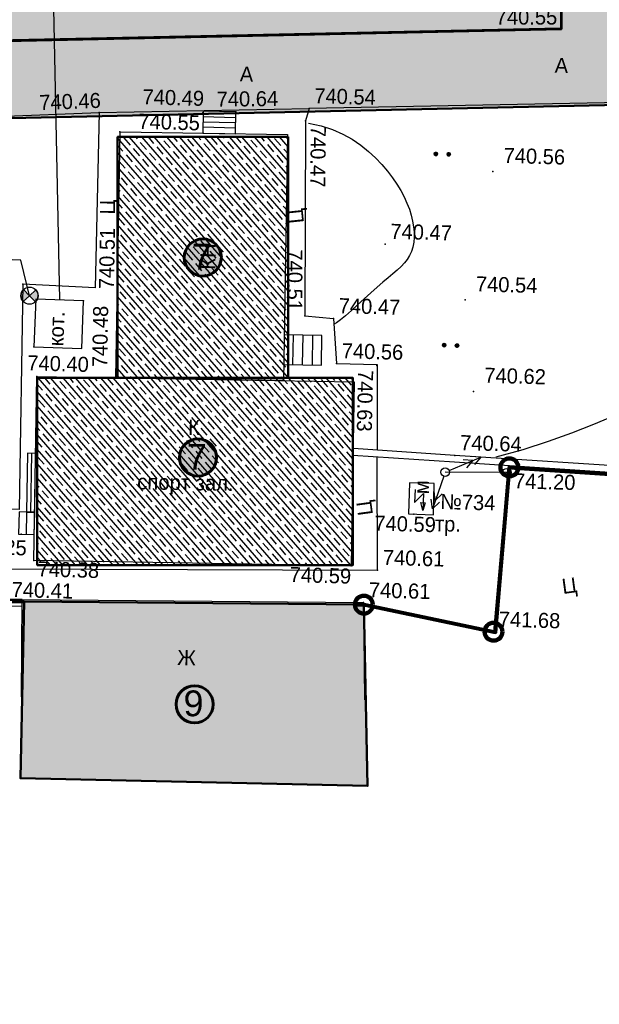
# Model space of a CAD drawing. Header units: millimetres. Extents: x -257011 to 237647566, y 2784933 to 6706507.
# Tile 355 of 451: x 9927874 to 9961610, y 5834884 to 5892145. Entities that reach past the tile are written whole.
import ezdxf

# ---------------------------------------------------------------- set-up
doc = ezdxf.new("R2010")
doc.units = ezdxf.units.MM
doc.header["$LTSCALE"] = 1000
doc.header["$PDMODE"] = 32
doc.header["$PDSIZE"] = 0.3
for name, pattern in [('Д_ТРОТ_ТРУБА', [3, 1.5, -1.5]), ('ДОРОГИ_СТРОЯЩ', [9, 8, -1]), ('Контура низ откосов  Штриховая 0.1-0.5 - - - - - - -', [0.6, 0.1, -0.5])]:
    doc.linetypes.add(name, pattern=pattern)
for name, color, linetype in [('(002) Рамка', 7, 'Continuous'), ('(003) Пункты', 7, 'Continuous'), ('(004) Точки рельефа', 7, 'Continuous'), ('(007) Здания', 7, 'Continuous'), ('(013) Газ', 40, 'ИК_Газопровод -------г--------'), ('(016) Кабель', 1, 'Continuous'), ('(022) Возд. Линии', 7, 'Continuous'), ('(025) Дорога', 7, 'Continuous'), ('(031) Горизонтали', 42, 'Continuous'), ('(035) Откосы', 7, 'Continuous'), ('(036) Растительность', 7, 'Continuous'), ('(040) Ограда', 7, 'Continuous')]:
    doc.layers.add(name, color=color, linetype=linetype)
doc.layers.add('.', color=7, linetype='Continuous', lineweight=15)
doc.layers.add('Ф А С А Д', color=250, linetype='Continuous', lineweight=15)
doc.styles.add('BM-431', font='txt')
doc.styles.add('D-431', font='txt', dxfattribs={"width": 2})
doc.styles.add('P-131', font='txt')
doc.styles.add('Roman', font='romans')
doc.styles.add('S', font='txtwr', dxfattribs={"oblique": 15})
doc.styles.get("Standard").update_dxf_attribs({"font": 'ARIALN.TTF'})
doc.linetypes.add('FENCELINE2', pattern='A,6.35,-2.54,[132,ltypeshp.shx,S=2.54,R=0,X=-2.54,Y=0],-2.54,25.4', length=36.83)
doc.linetypes.add('KANALIS_K', pattern='A,1,["<",Standard,S=1.8,R=0,X=-0.9,Y=-0.9],3,-1,["К",Standard,S=1.8,R=0,X=-0.9,Y=-0.9],-1,10', length=16)
doc.linetypes.add('ИК_Воздушка ------- --------', pattern='A,9,-0.6,["Z",Standard,S=1.2,R=70,X=0.6,Y=-0.65],-1', length=10.6)
doc.linetypes.add('ИК_Газопровод -------г--------', pattern='A,9,-0.6,["Г",Standard,S=1.2,R=0,X=0,Y=-0.6],-1.2', length=10.8)
doc.linetypes.add('ОГРАДА_БЕТ', pattern='A,4,["|",Standard,S=0.8,R=0,X=0,Y=-0.8],4', length=8)
doc.linetypes.add('ПОДПОРНАЯ СТЕНКА', pattern='A,2,["V",Standard,S=1.2,R=0,X=0,Y=-1.2],0.2,["V",Standard,S=0.8,R=0,X=0,Y=-0.8],0.25,["V",Standard,S=0.3,R=0,X=0,Y=-0.3],0.25', length=2.7)
pattern_1 = [(311, (-369784.8, 240946.7), (415.09027, 360.832466), []), (311, (-369811.85, 240559.9), (415.09027, 360.832466), [550, -275])]

# ---------------------------------------------------------------- blocks, each defined once
blk = doc.blocks.new('tr')
at = {"layer": '(016) Кабель', "color": 0}
for p, q in [((-0.49, 0.96), (-0.51, -0.54)), ((-0.51, -0.54), (0.51, 0.54)), ((0.51, 0.54), (0.48, -1.46)), ((0.48, -1.46), (0.24, -0.55)), ((0.24, -0.55), (0.74, -0.56)), ((0.74, -0.56), (0.48, -1.46))]:
    blk.add_line(p, q, dxfattribs=at)
blk = doc.blocks.new('STOLB')
at = {"layer": '(022) Возд. Линии'}
blk.add_circle((0, 0), 0.25, dxfattribs=at)
blk = doc.blocks.new('strela1')
at = {"layer": '(022) Возд. Линии'}
for p, q in [((-2, 0), (-1.5, 0.25)), ((0, 0), (-2, 0)), ((-2, 0), (-1.5, -0.25)), ((-1.5, 0), (-1, 0.25)), ((-1.5, 0), (-1, -0.25))]:
    blk.add_line(p, q, dxfattribs=at)
blk = doc.blocks.new('strela2')
at = {"layer": '(022) Возд. Линии'}
for p, q in [((0, 0), (2, 0)), ((1.5, 0), (1, 0.25)), ((1.5, 0), (1, -0.25)), ((2, 0), (1.5, 0.25)), ((2, 0), (1.5, -0.25))]:
    blk.add_line(p, q, dxfattribs=at)
blk = doc.blocks.new('*U1762')
at = {"layer": '(022) Возд. Линии'}
for name, p, rotation in [('strela2', (0.228, 0.102), 24.07915004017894), ('strela1', (-0.075, -0.241), 72.66695852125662)]:
    blk.add_blockref(name, p, dxfattribs=dict(at, rotation=rotation))
blk = doc.blocks.new('I00110')
h = blk.add_hatch(color=7)
edge = h.paths.add_edge_path()
edge.add_line((0, 0), (-0.71, 0.71))
edge.add_arc((0, 0), 1, 135, 225)
edge.add_line((-0.71, -0.71), (0, 0))
edge = h.paths.add_edge_path()
edge.add_line((0, 0), (0.71, -0.71))
edge.add_arc((0, 0), 1, 315, 405)
edge.add_line((0.71, 0.71), (0, 0))
at = {"color": 7}
for points in [[(0, 0), (-0.71, 0.71, 0.414214), (-0.71, -0.71)], [(0, 0), (0.71, -0.71, 0.414214), (0.71, 0.71)]]:
    blk.add_lwpolyline(points, format="xyb", close=True, dxfattribs=at)
blk.add_lwpolyline([(0.02, 0), (0.02, 0)], dxfattribs=at)
blk.add_circle((0, 0), 1)
at = {"color": 4, "linetype": 'Continuous', "style": 'S', "oblique": 15}
blk.add_attdef('G', (1.38, 0.22), '', height=2, dxfattribs=at)
at = {"color": 4, "style": 'S', "oblique": 15}
blk.add_attdef('Z', (1.48, -2.3), '', height=2, dxfattribs=at)
blk = doc.blocks.new('*X70')
at = {"color": 0}
for p, q in [((1.8, 2.04), (2.2, 2.04)), ((1.8, 2.03), (2.2, 2.03)), ((1.8, 2.02), (2.2, 2.02)), ((1.8, 2.01), (2.2, 2.01)), ((1.8, 2), (2.2, 2)), ((1.8, 1.99), (2.2, 1.99)), ((1.8, 1.98), (2.2, 1.98)), ((1.8, 1.97), (2.2, 1.97)), ((1.8, 1.96), (2.2, 1.96)), ((1.81, 2.07), (2.19, 2.07)), ((1.81, 2.06), (2.19, 2.06)), ((1.81, 2.05), (2.19, 2.05)), ((1.81, 1.95), (2.19, 1.95)), ((1.81, 1.94), (2.19, 1.94)), ((1.81, 1.93), (2.19, 1.93)), ((1.82, 2.09), (2.18, 2.09)), ((1.82, 2.08), (2.18, 2.08)), ((1.82, 1.92), (2.18, 1.92)), ((1.82, 1.91), (2.18, 1.91)), ((1.83, 2.11), (2.17, 2.11)), ((1.83, 2.1), (2.17, 2.1)), ((1.83, 1.9), (2.17, 1.9)), ((1.83, 1.89), (2.17, 1.89)), ((1.84, 2.12), (2.16, 2.12)), ((1.84, 1.88), (2.16, 1.88)), ((1.85, 2.13), (2.15, 2.13)), ((1.85, 1.87), (2.15, 1.87)), ((1.86, 2.14), (2.14, 2.14)), ((1.86, 1.86), (2.14, 1.86)), ((1.87, 2.15), (2.13, 2.15)), ((1.87, 1.85), (2.13, 1.85)), ((1.88, 2.16), (2.12, 2.16)), ((1.88, 1.84), (2.12, 1.84)), ((1.9, 2.17), (2.11, 2.17)), ((1.9, 1.83), (2.11, 1.83)), ((1.91, 2.18), (2.09, 2.18)), ((1.91, 1.82), (2.09, 1.82)), ((1.94, 2.19), (2.06, 2.19)), ((1.94, 1.81), (2.06, 1.81))]:
    blk.add_line(p, q, dxfattribs=at)
blk = doc.blocks.new('I04100')
blk.add_circle((0, 0), 0.2)
blk.add_blockref('*X70', (-2, -2))
blk = doc.blocks.new('kjvklglhl')
at = {"layer": '(004) Точки рельефа'}
blk.add_lwpolyline([(343.958, 447.537), (343.404, 449.591), (339.791, 449.631)], dxfattribs=at)
for p in [(374.417, 463.962), (359.915, 458.878), (347.714, 458.292), (353.749, 458.453), (355.654, 458.564), (359.729, 458.16), (348.951, 457.217), (370.712, 455.511), (364.563, 451.12), (343.552, 448.203), (369.312, 447.999), (343.958, 447.537), (347.11, 447.324), (360.008, 446.807), (361.679, 446.715), (344.297, 444.574), (361.928, 444.097), (364.287, 444.056), (344.521, 442.851), (349.121, 442.916), (369.953, 442.703), (368.969, 438.952), (372.018, 438.03), (366.684, 435.457), (343.857, 433.658), (363.113, 432.368), (344.645, 432.152), (364.657, 432.152), (363.898, 430.241), (371.503, 428.751)]:
    blk.add_point(p, dxfattribs=at)
at = {"layer": '(007) Здания'}
for points in [[(348.956, 457.212), (358.705, 457.324), (358.87, 443.017), (349.121, 442.904)], [(347.11, 447.324), (344.323, 447.35), (344.297, 444.569), (347.084, 444.543)], [(344.521, 442.851), (362.992, 443.064), (363.116, 432.368), (344.645, 432.155)]]:
    blk.add_lwpolyline(points, close=True, dxfattribs=at)
for points in [[(380.363, 438.524), (368.969, 438.952), (363.048, 439.174)], [(344.146, 424.2), (344.037, 429.856), (363.898, 430.241), (364.117, 424.587)], [(344.037, 429.856), (338.903, 429.757)]]:
    blk.add_lwpolyline(points, dxfattribs=at)
at = {"layer": '(013) Газ', "linetype": 'ИК_Воздушка ------- --------', "ltscale": 0.5, "flags": 128}
blk.add_lwpolyline([(292.909, 529.889), (292.062, 534.008), (300.797, 535.523), (378.045, 536.01), (380.152, 536.01), (380.512, 520.117), (378.614, 520.082), (373.886, 519.972), (374, 516.282), (339.283, 515.209), (339.606, 502.365), (340.619, 488.79), (341.059, 475.484), (341.059, 475.484), (344.329, 475.58), (345.717, 447.337), (345.717, 447.337)], dxfattribs=at)
at = {"layer": '(016) Кабель', "color": 0}
blk.add_lwpolyline([(366.363, 435.467), (367.812, 435.467), (367.812, 435.467), (367.812, 437.282), (366.363, 437.282), (366.363, 435.467)], close=True, dxfattribs=at)
at = {"layer": '(022) Возд. Линии'}
blk.add_lwpolyline([(372.018, 438.03), (368.423, 437.961)], dxfattribs=at)
at = {"layer": '(025) Дорога', "linetype": 'Д_ТРОТ_ТРУБА', "flags": 128}
blk.add_lwpolyline([(269.368, 515.247), (270.684, 506.001), (279.473, 507.345), (281.553, 506.423), (308.542, 510.883), (312.531, 513.649), (318.524, 513.838), (330.524, 514.19), (333.406, 460.634), (331.811, 454.811, 1.56758), (332.906, 443.73, 0.509364), (333.962, 453.359), (336.672, 456.912), (338.021, 457.657), (347.714, 458.292), (347.773, 448.108), (343.552, 448.203), (343.703, 435.09)], format="xyb", dxfattribs=at)
for points in [[(374.417, 463.962), (336.083, 462.055), (335.462, 474.337), (374.094, 475.423), (374.417, 463.962)], [(400.149, 460.773), (359.915, 458.878), (359.729, 458.16), (360.008, 446.807), (361.679, 446.715), (361.928, 444.097), (364.287, 444.097), (364.441, 439.128)], [(343.699, 435.09), (342.281, 435.074), (342.476, 431.613), (364.657, 432.152), (364.453, 438.721)]]:
    blk.add_lwpolyline(points, dxfattribs=at)
at = {"layer": '(025) Дорога', "linetype": 'Контура низ откосов  Штриховая 0.1-0.5 - - - - - - -'}
blk.add_lwpolyline([(347.714, 458.292), (359.915, 458.878)], dxfattribs=at)
at = {"layer": '(025) Дорога', "linetype": 'Д_ТРОТ_ТРУБА', "ltscale": 10000, "flags": 128}
for points in [[(355.654, 458.564), (353.753, 458.542), (353.768, 457.267), (355.668, 457.289)], [(361.054, 443.982), (361.034, 445.701), (358.84, 445.676), (358.86, 443.957)], [(344.103, 438.373), (344.142, 434.951), (344.612, 434.956), (344.573, 438.378)], [(343.7, 434.946), (343.715, 433.647), (344.627, 433.657), (344.612, 434.956)]]:
    blk.add_lwpolyline(points, close=True, dxfattribs=at)
for points in [[(353.756, 458.242), (355.657, 458.242)], [(355.661, 457.927), (353.76, 457.905)], [(355.665, 457.609), (353.764, 457.609)], [(359.392, 443.963), (359.372, 445.682)], [(359.957, 443.969), (359.937, 445.688)], [(360.532, 443.976), (360.512, 445.695)], [(344.338, 438.375), (344.377, 434.953)], [(344.171, 433.652), (344.156, 434.951)]]:
    blk.add_lwpolyline(points, dxfattribs=at)
at = {"layer": '(031) Горизонтали', "flags": 128}
for points in [[(359.91, 458.021), (360.643, 457.887), (361.313, 457.692), (361.924, 457.445), (362.481, 457.155), (362.987, 456.831), (363.445, 456.481), (363.86, 456.114), (364.235, 455.739), (364.574, 455.363), (364.878, 454.99), (365.148, 454.618), (365.386, 454.251), (365.592, 453.888), (365.768, 453.53), (365.915, 453.179), (366.034, 452.836), (366.126, 452.5), (366.191, 452.174), (366.229, 451.859), (366.239, 451.557), (366.222, 451.267), (366.176, 450.992), (366.103, 450.734), (366.002, 450.492), (365.873, 450.267), (365.715, 450.054), (365.528, 449.844), (365.313, 449.631), (365.069, 449.406), (364.796, 449.164), (364.494, 448.896), (364.164, 448.595), (363.806, 448.258), (363.434, 447.9), (363.063, 447.54), (362.706, 447.197), (362.379, 446.89), (362.096, 446.638), (361.872, 446.459), (361.722, 446.374)], [(371.362, 438.931), (372.932, 439.407), (374.384, 439.921), (375.734, 440.457), (376.995, 440.997), (378.183, 441.526)]]:
    blk.add_lwpolyline(points, dxfattribs=at)
at = {"layer": '(035) Откосы', "linetype": 'ПОДПОРНАЯ СТЕНКА', "ltscale": 0.5, "flags": 128}
blk.add_lwpolyline([(372.091, 438.434), (371.503, 428.751), (371.503, 428.751)], dxfattribs=at)
at = {"layer": '(040) Ограда', "linetype": 'ОГРАДА_БЕТ', "ltscale": 0.5, "flags": 128}
for points in [[(380.348, 438.124), (368.954, 438.552), (363.033, 438.774)], [(344.044, 429.456), (338.911, 429.357)]]:
    blk.add_lwpolyline(points, dxfattribs=at)
at = {"layer": '(003) Пункты', "xscale": 0.5, "yscale": 0.5, "zscale": 0.5}
blk.add_blockref('I00110', (343.958, 447.537), dxfattribs=at)
at = {"layer": '(016) Кабель', "color": 0, "linetype": 'ByBlock', "xscale": 0.5, "yscale": 0.5, "zscale": 0.5}
blk.add_blockref('tr', (366.95, 436.421), dxfattribs=at)
at = {"layer": '(022) Возд. Линии'}
for name, p in [('*U1762', (368.423, 437.961)), ('STOLB', (368.423, 437.961)), ('STOLB', (372.018, 438.03))]:
    blk.add_blockref(name, p, dxfattribs=at)
at = {"layer": '(036) Растительность', "linetype": 'Continuous', "xscale": 0.5, "yscale": 0.5, "zscale": 0.5}
for p in [(367.366, 456.447), (368.116, 456.447), (368.161, 445.346), (368.911, 445.346)]:
    blk.add_blockref('I04100', p, dxfattribs=at)
at = {"layer": '(004) Точки рельефа', "style": 'D-431'}
for s, rotation, p in [('740.55', 1.6107, (370.64, 464.061)), ('740.64', 2.2043, (354.54, 458.83)), ('740.46', 3.7485, (344.242, 458.343)), ('740.47', 270.9944, (360.049, 457.878)), ('740.51', 90.4859, (348.855, 448.04)), ('740.51', 271.4093, (358.888, 450.65)), ('740.48', 90.6608, (348.595, 443.495)), ('740.63', 270.2595, (363.203, 443.76))]:
    blk.add_text(s, height=0.875, rotation=rotation, dxfattribs=at).set_placement(p)
for s, p in [('740.54', (360.202, 459.193)), ('740.49', (350.212, 458.849)), ('740.55', (350.01, 457.42)), ('740.56', (371.312, 456.031)), ('740.47', (364.85, 451.435)), ('740.54', (369.912, 448.519)), ('740.47', (361.967, 447.03)), ('740.56', (362.216, 444.412)), ('740.40', (343.943, 443.196)), ('740.62', (370.553, 443.223)), ('740.64', (369.257, 439.267)), ('741.20', (372.446, 437.131)), ('740.59', (364.395, 434.447)), ('740.25', (340.63, 432.43)), ('740.61', (364.944, 432.467)), ('740.38', (344.877, 431.234)), ('740.59', (359.55, 431.319)), ('740.61', (364.185, 430.556)), ('740.41', (343.398, 429.994)), ('741.68', (371.791, 429.066))]:
    blk.add_text(s, height=0.875, dxfattribs=at).set_placement(p)
at = {"layer": '(007) Здания', "color": 0, "style": 'P-131'}
for s, rotation, p in [('КН', 90, (354.714, 449.341)), ('К', 1, (353.41, 439.703))]:
    blk.add_text(s, height=0.88, rotation=rotation, dxfattribs=at).set_placement(p)
at = {"layer": '(007) Здания', "color": 0, "linetype": 'Continuous', "style": 'BM-431'}
blk.add_text('кот.', height=0.88, rotation=89.4626, dxfattribs=at).set_placement((346.012, 444.639))
at = {"layer": '(007) Здания', "color": 0, "style": 'P-131'}
blk.add_text('Ж', height=0.88, dxfattribs=at).set_placement((353.144, 426.31))
at = {"layer": '(007) Здания', "color": 0, "insert": (350.527, 437.338), "char_height": 0.88, "width": 9.38935, "attachment_point": 1, "rotation": 0.6608, "style": 'BM-431'}
blk.add_mtext('спорт зал.', dxfattribs=at)
at = {"layer": '(016) Кабель', "color": 0}
for s, rotation, style, p in [('м', 90.6373, 'P-131', (367.518, 436.644)), ('№734', 0.0381, 'D-431', (368.194, 435.806))]:
    blk.add_text(s, height=0.875, rotation=rotation, dxfattribs=dict(at, style=style)).set_placement(p)
at = {"layer": '(016) Кабель', "color": 0, "style": 'BM-431'}
blk.add_text('тр.', height=0.875, dxfattribs=at).set_placement((367.919, 434.514))
at = {"layer": '(025) Дорога', "linetype": 'ДОРОГИ_СТРОЯЩ', "style": 'BM-431'}
for p in [(374.139, 461.355), (355.835, 460.335)]:
    blk.add_text('A', height=0.875, dxfattribs=at).set_placement(p)
for rotation, p in [(90.847, (348.792, 452.392)), (97.5531, (359.81, 452.227)), (99.3824, (364.301, 435.381)), (9.3824, (375.482, 431.066))]:
    blk.add_text('Ц', height=0.875, rotation=rotation, dxfattribs=at).set_placement(p)

msp = doc.modelspace()

# ---------------------------------------------------------------- hatches: boundary and pattern name
at = {"layer": '.', "lineweight": 50, "ltscale": 1000, "transparency": 33554687}
h = msp.add_hatch(color=256, dxfattribs=at)
h.dxf.hatch_style = 1
h.set_gradient(color1=(132, 132, 132), color2=(132, 132, 132), tint=1)
edge = h.paths.add_edge_path()
edge.add_line((9923438.322, 5890822.617), (9959401.212, 5891598.875))
edge.add_line((9959401.212, 5891598.875), (9959401.212, 5893511.458))
edge.add_line((9959401.212, 5893511.458), (9975543.672, 5893511.458))
edge.add_line((9975543.672, 5893511.458), (9975543.672, 5892794.876))
edge.add_line((9975543.672, 5892794.876), (9978170.039, 5892794.876))
edge.add_line((9978170.039, 5892794.876), (9978170.039, 5930145.122))
edge.add_line((9978170.039, 5930145.122), (9977354.645, 5930160.392))
edge.add_line((9977354.645, 5930160.392), (9977380.334, 5943922.341))
edge.add_line((9977380.334, 5943922.341), (9978220.398, 5943922.341))
edge.add_line((9978220.398, 5943922.341), (9978220.398, 5956280.912))
edge.add_line((9978220.398, 5956280.912), (9922556.038, 5956280.912))
edge.add_arc((9922619.396, 5954879.621), 1402.722, 92.5888027, 177.7762916)
edge.add_line((9921217.73, 5954934.049), (9921217.73, 5960392.167))
edge.add_line((9921217.73, 5960392.167), (9985126.142, 5959737.899))
edge.add_line((9985126.142, 5959737.899), (9985126.142, 5947189.27))
edge.add_line((9985126.142, 5947189.27), (9987900.96, 5947189.27))
edge.add_line((9987900.96, 5947189.27), (9987879.946, 5926980.874))
edge.add_line((9987879.946, 5926980.874), (9984995.886, 5926977.858))
edge.add_line((9984995.886, 5926977.858), (9985030.673, 5893716.444))
edge.add_line((9985030.673, 5893716.444), (9994990.386, 5893966.702))
edge.add_line((9994990.386, 5893966.702), (9996816.519, 5893878.435))
edge.add_line((9996816.519, 5893878.435), (9996774.155, 5893001.986))
edge.add_line((9996774.155, 5893001.986), (9996598.136, 5889360.367))
edge.add_line((9996598.136, 5889360.367), (9993254.537, 5889627.321))
edge.add_line((9993254.537, 5889627.321), (9993043.35, 5887856.275))
edge.add_line((9993043.35, 5887856.275), (9922889.191, 5886328.615))
edge.add_line((9922889.191, 5886328.615), (9921468.796, 5885567.469))
edge.add_line((9921468.796, 5885567.469), (9918706.864, 5882171.135))
edge.add_line((9918706.864, 5882171.135), (9916717.73, 5883557.405))
edge.add_line((9916717.73, 5883557.405), (9916717.73, 5932406.446))
edge.add_line((9916717.73, 5932406.446), (9921217.73, 5932406.446))
edge.add_line((9921217.73, 5932406.446), (9921217.73, 5892854.285))
edge.add_arc((9923315.489, 5892917.738), 2098.718, 181.732534, 273.3553239)
at = {"linetype": 'KANALIS_K', "ltscale": 1000}
h = msp.add_hatch(dxfattribs=at)
h.set_pattern_fill('JIS_STN_1E', color=252, scale=550, angle=266, style=0)
h.set_pattern_definition(pattern_1)
h.paths.add_polyline_path([(9933571.277, 5871310.073), (9943492.156, 5871310.073), (9943492.156, 5885323.837), (9933571.277, 5885323.837)])
h.paths.add_polyline_path([(9928893.363, 5871310.073), (9947264.213, 5871310.073), (9947264.213, 5860423.954), (9928893.363, 5860423.954)])
at = {"lineweight": 50}
h = msp.add_hatch(color=1, dxfattribs=at)
h.set_gradient(color1=(255, 255, 255), one_color=1, tint=1)
h.paths.add_polyline_path([(9937451.044, 5878316.955, 1), (9939612.39, 5878316.955, 1)])
h = msp.add_hatch(color=1, dxfattribs=at)
h.set_gradient(color1=(255, 255, 255), one_color=1, tint=1)
h.paths.add_polyline_path([(9937169.666, 5866685.003, 1), (9939331.013, 5866685.003, 1)])
at = {"linetype": 'KANALIS_K', "ltscale": 1000}
h = msp.add_hatch(dxfattribs=at)
h.set_pattern_fill('JIS_STN_1E', color=252, scale=550, angle=266, style=0)
h.set_pattern_definition(pattern_1)
h.paths.add_polyline_path([(9947906.181, 5858125.916), (9928141.227, 5858310.264), (9927912.656, 5848031.506), (9948118.184, 5847582.193)])
h.paths.add_polyline_path([(9994220.759, 5863160.628), (9972499.298, 5864713.334), (9971964.319, 5857229.282), (9993517.335, 5855688.617)])
h.paths.add_polyline_path([(9972502.999, 5865414.22), (9964606.898, 5866020.576), (9963856.337, 5854697.082), (9971745.353, 5854166.07)])
at = {"lineweight": 50}
h = msp.add_hatch(color=1, dxfattribs=at)
h.set_gradient(color1=(255, 255, 255), one_color=1, tint=1)
h.paths.add_polyline_path([(9936974.122, 5852332.576, 1), (9939135.468, 5852332.576, 1)])
at = {"layer": 'Ф А С А Д', "linetype": 'KANALIS_K', "ltscale": 1000}
h = msp.add_hatch(dxfattribs=at)
h.set_pattern_fill('CROSS', color=92, scale=40, angle=95)
h.set_pattern_definition([(95, (-369784.8, 240946.69), (-275.171012, 230.8958947), [127, -381]), (185, (-369727.08, 241015.48), (-230.8958947, -275.171012), [127, -381])])
h.paths.add_polyline_path([(9921217.73, 5953605.412), (9950236.643, 5954125.299), (9950236.643, 5945642.402), (9921217.73, 5945642.402)], flags=17)
h.paths.add_polyline_path([(9921217.73, 5929508.025), (9965075.905, 5929508.025), (9965075.905, 5918602.035), (9921217.73, 5918602.035)], flags=17)
h.paths.add_polyline_path([(9921217.73, 5931355.965), (9924954.845, 5931355.965), (9924954.845, 5934767.375), (9923086.705, 5934767.375), (9923086.705, 5938294.298), (9924954.845, 5938294.298), (9924954.845, 5943794.342), (9921217.73, 5943794.342)], flags=17)
h.paths.add_polyline_path([(9921217.73, 5904720.084), (9924954.845, 5904720.084), (9924954.845, 5909523.015), (9923974.518, 5909523.015), (9923974.518, 5913049.938), (9924954.845, 5913049.938), (9924954.845, 5916769.622), (9921217.73, 5916769.622)], flags=17)
edge = h.paths.add_edge_path()
edge.add_line((9923438.322, 5890822.617), (9959401.212, 5891598.875))
edge.add_line((9959401.212, 5891598.875), (9959401.212, 5902995.951))
edge.add_line((9959401.212, 5902995.951), (9921217.73, 5902995.951))
edge.add_line((9921217.73, 5902995.951), (9921217.73, 5892854.285))
edge.add_arc((9923315.489, 5892917.738), 2098.718, 181.732534, 273.3553239)
h.paths.add_polyline_path([(9975551.656, 5892794.876), (9978170.039, 5892794.876), (9978170.039, 5930145.122), (9975551.656, 5930145.122)])
edge = h.paths.add_edge_path()
edge.add_line((9985014.249, 5893716.794), (9985014.249, 5926980.874))
edge.add_line((9985014.249, 5926980.874), (9987900.96, 5926980.874))
edge.add_line((9987900.96, 5926980.874), (9987900.96, 5947189.27))
edge.add_line((9987900.96, 5947189.27), (9985126.142, 5947189.27))
edge.add_line((9985126.142, 5947189.27), (9985126.142, 5959737.899))
edge.add_line((9985126.142, 5959737.899), (9921217.73, 5960392.167))
edge.add_line((9921217.73, 5960392.167), (9921217.73, 5963806.446))
edge.add_line((9921217.73, 5963806.446), (9877517.73, 5963806.446))
edge.add_line((9877517.73, 5963806.446), (9877517.73, 5957166.861))
edge.add_arc((9875563.067, 5957397.632), 1968.239, 270, 353.2667331, ccw=False)
edge.add_line((9875563.067, 5955429.393), (9850567.592, 5955429.904))
edge.add_line((9850567.592, 5955429.904), (9880944.707, 5964914.801))
edge.add_line((9880944.707, 5964914.801), (9887642.431, 5965307.662))
edge.add_line((9887642.431, 5965307.662), (9969514.651, 5963700.379))
edge.add_line((9969514.651, 5963700.379), (9985126.142, 5962917.392))
edge.add_line((9985126.142, 5962917.392), (9997469.476, 5962057.538))
edge.add_line((9997469.476, 5962057.538), (9996574.64, 5895220.181))
edge.add_line((9996574.64, 5895220.181), (9994990.386, 5893966.702))
edge.add_line((9994990.386, 5893966.702), (9985014.249, 5893716.794))
h.paths.add_polyline_path([(9975167.226, 5943912.88), (9978220.398, 5943912.88), (9978220.398, 5956280.912), (9975167.226, 5956280.912)], flags=17)

# ---------------------------------------------------------------- linework, layer by layer
at = {"layer": '(002) Рамка', "color": 0, "lineweight": 60, "ltscale": 1000}
for centre in [(9938531.717, 5878316.955), (9938250.339, 5866685.003), (9938054.795, 5852332.576)]:
    msp.add_circle(centre, 1080.673, dxfattribs=at)
at = {"layer": '(022) Возд. Линии', "color": 6, "linetype": 'Continuous', "lineweight": 140}
for centre in [(9956373.525, 5866109.48), (9947906.181, 5858125.916), (9955453.724, 5856554.408)]:
    msp.add_circle(centre, 521.317, dxfattribs=at)
at = {"color": 1, "ltscale": 0.1, "const_width": 100}
msp.add_lwpolyline([(9997853.142, 5962139.191), (9969514.651, 5963700.379), (9920329.28, 5964740.514), (9915849.55, 5964835.248), (9887642.431, 5965307.662), (9880944.707, 5964914.801), (9845992.067, 5954001.25), (9863322.13, 5837924.519), (9894469.88, 5837178.658), (9922037.137, 5834938.299), (9922979.654, 5858358.406), (9947906.181, 5858125.916), (9955574.739, 5856529.211), (9956373.525, 5866109.48), (9964576.75, 5865565.741), (9964606.898, 5866020.576), (9972502.999, 5865414.22), (9972449.45, 5864716.897), (9994220.759, 5863160.628), (9996598.136, 5889360.367), (9996855.138, 5894677.407), (9996771.747, 5909942.53), (9997853.142, 5962139.191)], dxfattribs=at)
at = {"color": 5, "linetype": 'FENCELINE2', "lineweight": 80, "ltscale": 0.1}
for points in [[(9847427.205, 5954456.145), (9845992.067, 5954001.25), (9863322.13, 5837924.519), (9894469.88, 5837178.658), (9922037.137, 5834938.299), (9922979.654, 5858358.406), (9928141.227, 5858310.264)], [(9947384.887, 5858130.778), (9947906.181, 5858125.916), (9955574.739, 5856529.211), (9956373.525, 5866109.48), (9964576.75, 5865565.741), (9964606.898, 5866020.576), (9967656.977, 5865786.355)]]:
    msp.add_lwpolyline(points, dxfattribs=at)
at = {"lineweight": 30, "ltscale": 1000}
msp.add_lwpolyline([(9996774.155, 5893001.986), (9996598.136, 5889360.367), (9993254.537, 5889627.321), (9993043.35, 5887856.275), (9922889.191, 5886328.615), (9921468.796, 5885567.469), (9918706.864, 5882171.135), (9916717.73, 5883557.405), (9916717.73, 5932406.446)], dxfattribs=at)
at = {"lineweight": 50, "ltscale": 1000}
msp.add_lwpolyline([(9959401.212, 5902995.951), (9921217.73, 5902995.951), (9921217.73, 5892854.285, 0.422533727), (9923438.322, 5890822.617), (9959401.212, 5891598.875)], format="xyb", close=True, dxfattribs=at)
at = {"lineweight": 30, "ltscale": 1000}
msp.add_lwpolyline([(9921217.73, 5892854.285, 0.422533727), (9923438.322, 5890822.617), (9959401.212, 5891598.875), (9959401.212, 5893511.458)], format="xyb", dxfattribs=at)
at = {"lineweight": 50, "ltscale": 1000}
for points in [[(9993043.35, 5887856.275), (9984950.908, 5887680.056), (9922889.191, 5886328.615), (9921468.796, 5885567.469), (9918706.864, 5882171.135)], [(9993517.335, 5855688.617), (9994220.759, 5863160.628), (9972449.45, 5864716.897), (9972502.999, 5865414.22), (9964606.898, 5866020.576), (9964576.75, 5865565.741), (9956373.525, 5866109.48), (9955574.739, 5856529.211), (9947906.181, 5858125.916), (9928141.227, 5858310.264), (9927912.656, 5848031.506), (9948118.184, 5847582.193), (9947906.181, 5858125.916)]]:
    msp.add_lwpolyline(points, dxfattribs=at)
for points in [[(9933571.277, 5871310.073), (9943492.156, 5871310.073), (9943492.156, 5885323.837), (9933571.277, 5885323.837)], [(9928893.363, 5871310.073), (9947264.213, 5871310.073), (9947264.213, 5860423.954), (9928893.363, 5860423.954)]]:
    msp.add_lwpolyline(points, close=True, dxfattribs=at)

# ---------------------------------------------------------------- block references
at = {"lineweight": 5, "xscale": 999.9999999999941, "yscale": 999.9999999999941, "zscale": 999.9999999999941, "rotation": 358.3893224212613}
msp.add_blockref('kjvklglhl', (9572044.948, 5438402.386), dxfattribs=at)

# ---------------------------------------------------------------- texts
at = {"color": 250, "char_height": 1500, "width": 156685.73039, "attachment_point": 6, "style": 'Roman'}
for s, insert in [('\\pt64500;{\\fArial|b0|i0|c0|p34;7}', (9939051.621, 5878360.286, 0)), ('\\pt64500;{\\fArial|b0|i0|c0|p34;7}', (9938770.243, 5866728.334, 0)), ('\\pt64500;{\\fArial|b0|i0|c0|p34;9}', (9938574.699, 5852375.907, 0))]:
    msp.add_mtext(s, dxfattribs=dict(at, insert=insert))
at = {"color": 7, "lineweight": 30, "insert": (9477464.695, 5841561.1), "char_height": 998.43257, "width": 9474.84803, "attachment_point": 1}
msp.add_mtext('\\pi2351.83787;{\\fTimes New Roman|b0|i0|c204|p18;\\C256;Qurilish         \\P\\pi2708.16847;  hajmi\\P\\pi3422.97631;   m³}', dxfattribs=at)

doc.saveas('drawing.dxf')
